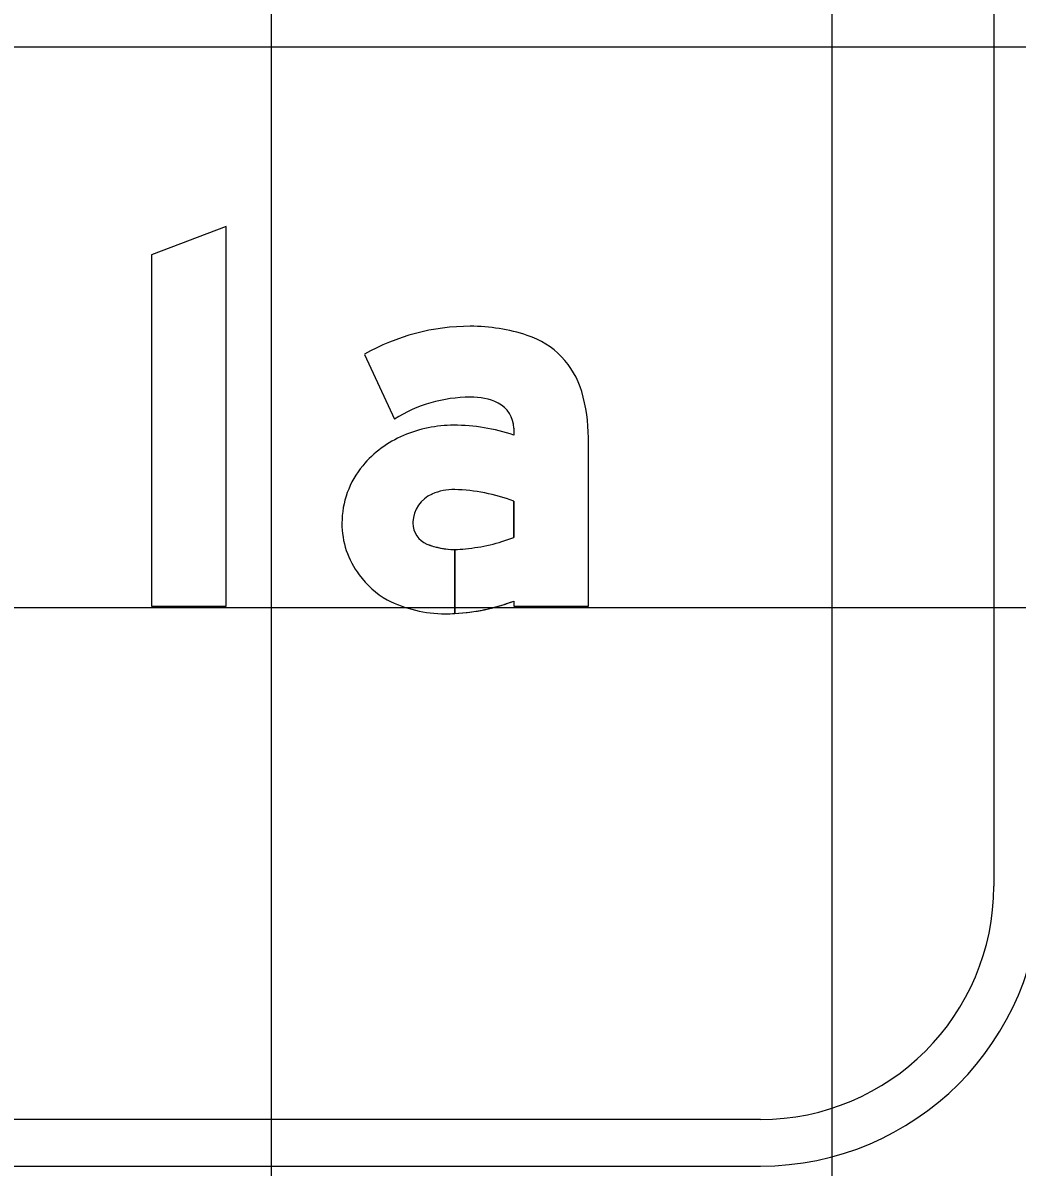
# Model space of a CAD drawing. Extents: x 1797809 to 2198143, y 249608 to 1237864.
# Drawn here: x 2195611.819 to 2195615.366, y 1237302.11 to 1237306.192 of the extents above; entities that cross this region are included whole.
import ezdxf

# ---------------------------------------------------------------- set-up
doc = ezdxf.new("R2010")
doc.units = 0
for name, color, linetype in [('GSBWFILL', 7, 'Continuous'), ('GSCOLORFILL', 7, 'Continuous'), ('GSOUTLINE', 7, 'Continuous'), ('GSSHT', 7, 'Continuous')]:
    doc.layers.add(name, color=color, linetype=linetype)

msp = doc.modelspace()

# ---------------------------------------------------------------- linework, layer by layer
at = {"layer": 'GSBWFILL'}
msp.add_lwpolyline([(2195612.5444, 1237304.1106), (2195612.5444, 1237305.4659), (2195612.278, 1237305.3649), (2195612.278, 1237304.1106)], close=True, dxfattribs=at)
for points in [[(2195613.0375, 1237305.0095), (2195613.1444, 1237304.7787)], [(2195613.5701, 1237304.7462), (2195613.5701, 1237304.7217)], [(2195613.5701, 1237304.1292), (2195613.5701, 1237304.1106), (2195613.8365, 1237304.1106), (2195613.8365, 1237304.7116)], [(2195613.5701, 1237304.4859), (2195613.5701, 1237304.3565)], [(2195613.3603, 1237304.0848), (2195613.3603, 1237304.3134)], [(2195613.3604, 1237304.3134), (2195613.3604, 1237304.0848)]]:
    msp.add_lwpolyline(points, dxfattribs=at)
for centre, major_axis, start_param, end_param in [((2195613.4154, 1237304.3461), (0, 0.7635), 0, 0.517719), ((2195613.4154, 1237304.4576), (0, 0.652), 5.96613, 6.283185), ((2195613.5252, 1237304.7923), (0, 0.2997), 4.997165, 5.96613), ((2195613.4154, 1237304.3461), (0, 0.5104), 0, 0.559495), ((2195613.4249, 1237304.6549), (0, 0.2018), 5.822746, 6.330435), ((2195613.2495, 1237304.7116), (0, 0.587), 4.712389, 4.997165), ((2195613.4702, 1237304.7462), (0, 0.0999), 4.712389, 5.822746), ((2195613.3564, 1237304.2998), (0, 0.4568), 0, 0.404512), ((2195613.3564, 1237304.084), (0, 0.6725), 5.959871, 6.283185), ((2195613.3251, 1237304.3677), (0, 0.382), 0.399285, 0.87593), ((2195613.2782, 1237304.4069), (0, 0.3208), 0.87593, 1.570796), ((2195613.3237, 1237304.4072), (0, 0.1132), 0.408547, 1.530785), ((2195613.3552, 1237304.3343), (0, 0.1926), 6.259455, 6.691732), ((2195613.3412, 1237303.8723), (0, 0.6549), 5.926185, 6.254823), ((2195613.264, 1237304.4069), (0, 0.3066), 1.570796, 2.21394), ((2195613.331, 1237304.4069), (0, 0.1206), 1.530785, 1.570796), ((2195613.2903, 1237304.4069), (0, 0.0799), 1.570796, 2.757027), ((2195613.3448, 1237304.9294), (0, 0.6157), 3.228562, 3.516221), ((2195613.3603, 1237304.5798), (0, 0.2664), 2.757027, 3.141593), ((2195613.3603, 1237304.5798), (0, 0.2664), 3.141843, 3.28451), ((2195613.2912, 1237304.4273), (0, 0.3406), 2.21394, 2.611125), ((2195613.3261, 1237304.5423), (0, 0.4583), 2.672443, 3.141593), ((2195613.3261, 1237304.7639), (0, 0.6799), 3.192057, 3.508644), ((2195613.3261, 1237304.7639), (0, 0.6799), 3.141593, 3.191959)]:
    msp.add_ellipse(centre, major_axis=major_axis, ratio=0.999993, start_param=start_param, end_param=end_param, dxfattribs=at)
at = {"layer": 'GSCOLORFILL'}
for p, q in [((2195615.2825, 1237309.115), (2195615.2825, 1237303.1126)), ((2195614.45, 1237302.2801), (2195601.4647, 1237302.2801)), ((2195601.4647, 1237302.1136), (2195614.45, 1237302.1136))]:
    msp.add_line(p, q, dxfattribs=at)
msp.add_lwpolyline([(2195612.5444, 1237304.1106), (2195612.5444, 1237305.4659), (2195612.278, 1237305.3649), (2195612.278, 1237304.1106)], close=True, dxfattribs=at)
for points in [[(2195613.0375, 1237305.0095), (2195613.1444, 1237304.7787)], [(2195613.5701, 1237304.7462), (2195613.5701, 1237304.7217)], [(2195613.5701, 1237304.1292), (2195613.5701, 1237304.1106), (2195613.8365, 1237304.1106), (2195613.8365, 1237304.7116)], [(2195613.5701, 1237304.4859), (2195613.5701, 1237304.3565)], [(2195613.3603, 1237304.0848), (2195613.3603, 1237304.3134)], [(2195613.3604, 1237304.3134), (2195613.3604, 1237304.0848)]]:
    msp.add_lwpolyline(points, dxfattribs=at)
for radius in [0.999, 0.8325]:
    msp.add_arc((2195614.45, 1237303.1126), radius, 270, 0, dxfattribs=at)
for centre, major_axis, start_param, end_param in [((2195613.4154, 1237304.3461), (0, 0.7635), 0, 0.517719), ((2195613.4154, 1237304.4576), (0, 0.652), 5.96613, 6.283185), ((2195613.5252, 1237304.7923), (0, 0.2997), 4.997165, 5.96613), ((2195613.4154, 1237304.3461), (0, 0.5104), 0, 0.559495), ((2195613.4249, 1237304.6549), (0, 0.2018), 5.822746, 6.330435), ((2195613.2495, 1237304.7116), (0, 0.587), 4.712389, 4.997165), ((2195613.4702, 1237304.7462), (0, 0.0999), 4.712389, 5.822746), ((2195613.3564, 1237304.2998), (0, 0.4568), 0, 0.404512), ((2195613.3564, 1237304.084), (0, 0.6725), 5.959871, 6.283185), ((2195613.3251, 1237304.3677), (0, 0.382), 0.399285, 0.87593), ((2195613.2782, 1237304.4069), (0, 0.3208), 0.87593, 1.570796), ((2195613.3237, 1237304.4072), (0, 0.1132), 0.408547, 1.530785), ((2195613.3552, 1237304.3343), (0, 0.1926), 6.259455, 6.691732), ((2195613.3412, 1237303.8723), (0, 0.6549), 5.926185, 6.254823), ((2195613.264, 1237304.4069), (0, 0.3066), 1.570796, 2.21394), ((2195613.331, 1237304.4069), (0, 0.1206), 1.530785, 1.570796), ((2195613.2903, 1237304.4069), (0, 0.0799), 1.570796, 2.757027), ((2195613.3448, 1237304.9294), (0, 0.6157), 3.228562, 3.516221), ((2195613.3603, 1237304.5798), (0, 0.2664), 2.757027, 3.141593), ((2195613.3603, 1237304.5798), (0, 0.2664), 3.141843, 3.28451), ((2195613.2912, 1237304.4273), (0, 0.3406), 2.21394, 2.611125), ((2195613.3261, 1237304.5423), (0, 0.4583), 2.672443, 3.141593), ((2195613.3261, 1237304.7639), (0, 0.6799), 3.192057, 3.508644), ((2195613.3261, 1237304.7639), (0, 0.6799), 3.141593, 3.191959)]:
    msp.add_ellipse(centre, major_axis=major_axis, ratio=0.999993, start_param=start_param, end_param=end_param, dxfattribs=at)
at = {"layer": 'GSOUTLINE'}
msp.add_lwpolyline([(2195612.5444, 1237304.1106), (2195612.5444, 1237305.4659), (2195612.278, 1237305.3649), (2195612.278, 1237304.1106)], close=True, dxfattribs=at)
for points in [[(2195613.0375, 1237305.0095), (2195613.1444, 1237304.7787)], [(2195613.5701, 1237304.7462), (2195613.5701, 1237304.7217)], [(2195613.5701, 1237304.1292), (2195613.5701, 1237304.1106), (2195613.8365, 1237304.1106), (2195613.8365, 1237304.7116)], [(2195613.5701, 1237304.3565), (2195613.5701, 1237304.4859)]]:
    msp.add_lwpolyline(points, dxfattribs=at)
for centre, major_axis, start_param, end_param in [((2195613.4154, 1237304.3461), (0, 0.7635), 6.283185, 6.800904), ((2195613.4154, 1237304.4576), (0, 0.652), 5.96613, 6.283185), ((2195613.5252, 1237304.7923), (0, 0.2997), 4.997165, 5.96613), ((2195613.4154, 1237304.3461), (0, 0.5104), 0, 0.559495), ((2195613.4249, 1237304.6549), (0, 0.2018), 5.822746, 6.330435), ((2195613.2495, 1237304.7116), (0, 0.587), 4.712389, 4.997165), ((2195613.4702, 1237304.7462), (0, 0.0999), 4.712389, 5.822746), ((2195613.3564, 1237304.2998), (0, 0.4568), 0, 0.404512), ((2195613.3564, 1237304.084), (0, 0.6725), 5.959871, 6.283185), ((2195613.3251, 1237304.3677), (0, 0.382), 0.399285, 0.87593), ((2195613.2782, 1237304.4069), (0, 0.3208), 0.87593, 1.570796), ((2195613.3237, 1237304.4072), (0, 0.1132), 0.408547, 1.530785), ((2195613.3552, 1237304.3343), (0, 0.1926), 6.25958, 6.691732), ((2195613.3412, 1237303.8723), (0, 0.6549), 5.926185, 6.254787), ((2195613.3595, 1237304.5169), (0, 0.00999), 6.254787, 6.25958), ((2195613.264, 1237304.4069), (0, 0.3066), 1.570796, 2.21394), ((2195613.331, 1237304.4069), (0, 0.1206), 1.530785, 1.570796), ((2195613.2903, 1237304.4069), (0, 0.0799), 1.570796, 2.757027), ((2195613.3448, 1237304.9294), (0, 0.6157), 3.228562, 3.516221), ((2195613.3603, 1237304.5798), (0, 0.2664), 2.757027, 3.28451), ((2195613.2912, 1237304.4273), (0, 0.3406), 2.21394, 2.611125), ((2195613.3261, 1237304.5423), (0, 0.4583), 2.672443, 3.141593), ((2195613.3261, 1237304.7639), (0, 0.6799), 3.141593, 3.508644)]:
    msp.add_ellipse(centre, major_axis=major_axis, ratio=0.999993, start_param=start_param, end_param=end_param, dxfattribs=at)
at = {"layer": 'GSSHT'}
for p, q in [((2195612.7065, 1237258.1062), (2195612.7065, 1237318.1062)), ((2195614.7065, 1237258.1062), (2195614.7065, 1237318.1062)), ((2195584.7065, 1237306.1062), (2195714.7065, 1237306.1062)), ((2195584.7065, 1237304.1062), (2195714.7065, 1237304.1062))]:
    msp.add_line(p, q, dxfattribs=at)

doc.saveas('drawing.dxf')
